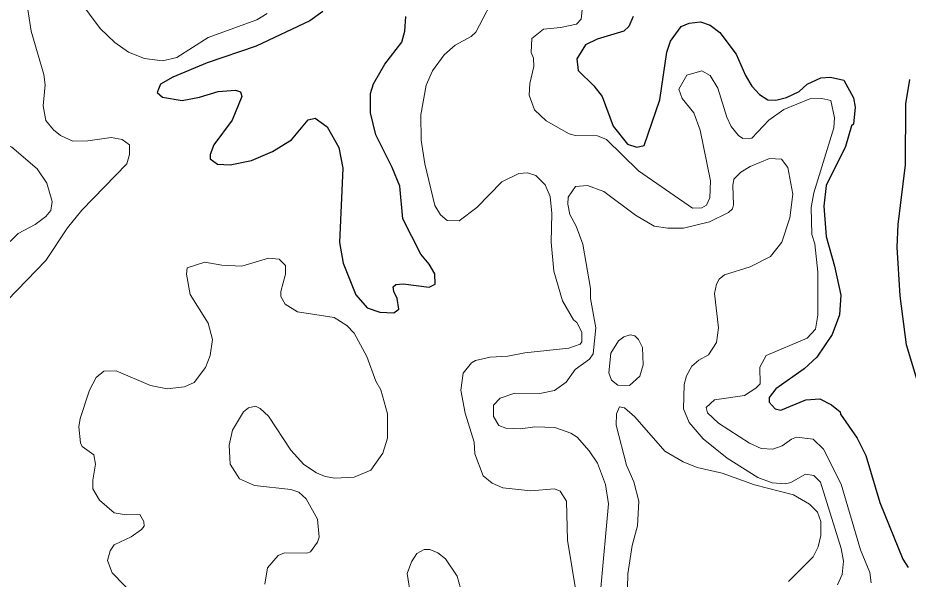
# Model space of a CAD drawing. Extents: x 763.2 to 816.8, y 7896.5 to 7952.7.
# Drawn here: x 773.811 to 777.389, y 7933.674 to 7935.931 of the extents above; entities that cross this region are included whole.
import ezdxf

# ---------------------------------------------------------------- set-up
doc = ezdxf.new("R2010")
doc.units = 0
doc.header["$LTSCALE"] = 0.064
doc.layers.add('1', color=7, linetype='Continuous', lineweight=25)
doc.layers.add('2', color=7, linetype='Continuous', lineweight=13)

msp = doc.modelspace()

# ---------------------------------------------------------------- linework, layer by layer
at = {"layer": '1'}
for points in [[(775.0371, 7935.9557), (774.9847, 7935.9186), (774.7687, 7935.8173), (774.5723, 7935.7501), (774.4342, 7935.6926), (774.385, 7935.6646), (774.3717, 7935.6309), (774.3933, 7935.6117), (774.4711, 7935.5991)], [(774.7114, 7935.6146), (774.6727, 7935.5193), (774.5989, 7935.4205), (774.5841, 7935.3812), (774.5838, 7935.3637), (774.6134, 7935.3427), (774.665, 7935.3395), (774.7504, 7935.3577), (774.8351, 7935.3936), (774.9112, 7935.4401), (774.9776, 7935.5208), (775.0057, 7935.5276), (775.0547, 7935.4926), (775.1011, 7935.4099), (775.1175, 7935.3263), (775.1032, 7935.028), (775.1192, 7934.945), (775.1697, 7934.8167), (775.2149, 7934.7642), (775.2657, 7934.7478), (775.3215, 7934.7446), (775.3425, 7934.7601), (775.3361, 7934.8025), (775.3221, 7934.8309), (775.3198, 7934.8493), (775.3302, 7934.8588), (775.3603, 7934.8609), (775.4637, 7934.848), (775.4876, 7934.8597), (775.4871, 7934.9012), (775.4641, 7934.9405), (775.4301, 7934.9811), (775.3582, 7935.1233), (775.3456, 7935.2539), (775.3158, 7935.3288), (775.2499, 7935.4603), (775.2279, 7935.5488), (775.228, 7935.6261), (775.2409, 7935.6656), (775.2855, 7935.7452), (775.3539, 7935.8333), (775.3659, 7935.8767), (775.3707, 7935.9367)], [(776.2844, 7935.9359), (776.2661, 7935.896), (776.2469, 7935.8777), (776.1398, 7935.8449), (776.0918, 7935.8226), (776.0581, 7935.7665), (776.0632, 7935.719), (776.1257, 7935.6575), (776.1591, 7935.6144), (776.2029, 7935.4948), (776.2604, 7935.4228), (776.2985, 7935.4102), (776.3277, 7935.4177), (776.3904, 7935.6005), (776.4191, 7935.7928), (776.434, 7935.8365), (776.4766, 7935.8958), (776.5092, 7935.9092), (776.5542, 7935.915), (776.5936, 7935.9012), (776.6325, 7935.8722), (776.6983, 7935.7853), (776.735, 7935.6993), (776.7613, 7935.6566), (776.792, 7935.6226), (776.8254, 7935.6008), (776.8574, 7935.5992), (776.8993, 7935.6105), (776.9506, 7935.6346), (776.9832, 7935.6647), (777.0382, 7935.6893), (777.0768, 7935.6925), (777.1298, 7935.6804), (777.1689, 7935.6097), (777.1753, 7935.571), (777.1691, 7935.5032), (777.1607, 7935.4961)], [(777.4626, 7934.3499), (777.3822, 7934.6162), (777.3562, 7934.8125), (777.3448, 7935.0089), (777.348, 7935.1003), (777.3777, 7935.3404), (777.3792, 7935.5849), (777.3957, 7935.6827)], [(774.4711, 7935.5991), (774.5409, 7935.6117), (774.6157, 7935.6352), (774.6864, 7935.64), (774.7066, 7935.6331), (774.7114, 7935.6146)], [(777.1607, 7935.4961), (777.1376, 7935.4133), (777.0591, 7935.2562), (777.0506, 7935.1741), (777.0589, 7935.051), (777.0934, 7934.9326)], [(777.0934, 7934.9326), (777.1177, 7934.8158), (777.113, 7934.7369), (777.0833, 7934.6573), (777.0221, 7934.5669), (776.9704, 7934.52), (776.8572, 7934.4392), (776.8308, 7934.4044), (776.8304, 7934.3852), (776.8545, 7934.3588), (776.877, 7934.3535), (776.9776, 7934.3954), (777.0343, 7934.3992), (777.0801, 7934.3745), (777.1158, 7934.3463), (777.1166, 7934.3371), (777.1844, 7934.2412), (777.2181, 7934.1708), (777.2743, 7933.9827), (777.3675, 7933.754), (777.3894, 7933.7207)]]:
    msp.add_lwpolyline(points, dxfattribs=at)
at = {"layer": '2'}
for points in [[(773.8309, 7936.0976), (773.8649, 7935.877), (773.9154, 7935.7024), (773.9213, 7935.6616), (773.9132, 7935.5769), (773.9236, 7935.5183), (773.9548, 7935.4802), (773.983, 7935.4575), (774.0325, 7935.4349), (774.0931, 7935.436), (774.1861, 7935.4493)], [(776.0578, 7933.6022), (776.0198, 7933.8313), (776.0165, 7933.9872), (775.9903, 7934.0275), (775.9684, 7934.0368), (775.8731, 7934.0295), (775.7603, 7934.0407), (775.7173, 7934.0599), (775.6805, 7934.0899), (775.6477, 7934.1782), (775.6443, 7934.2242), (775.6094, 7934.3418), (775.5912, 7934.4344), (775.6012, 7934.5027), (775.6337, 7934.5435), (775.6503, 7934.5537), (775.7095, 7934.5668), (775.78, 7934.5703), (775.849, 7934.5834), (776.0249, 7934.6024), (776.0708, 7934.6183), (776.0775, 7934.6276), (776.0771, 7934.6667), (776.058, 7934.706), (776.0444, 7934.7171), (775.9998, 7934.7931), (775.9646, 7934.9122), (775.9544, 7935.0288), (775.9576, 7935.1444), (775.9509, 7935.2127), (775.9308, 7935.2592), (775.8923, 7935.2973), (775.8599, 7935.3079), (775.8246, 7935.3046), (775.7566, 7935.2709), (775.6552, 7935.1684), (775.5841, 7935.1144), (775.536, 7935.116), (775.509, 7935.1389), (775.4875, 7935.1762), (775.4473, 7935.3437), (775.4319, 7935.4396), (775.4303, 7935.5414), (775.4517, 7935.6604), (775.4774, 7935.7183), (775.525, 7935.7825), (775.5683, 7935.8213), (775.6326, 7935.8562), (775.6514, 7935.873), (775.7382, 7936.0412)], [(774.8131, 7935.9483), (774.7721, 7935.9224), (774.5756, 7935.8519), (774.45, 7935.7709), (774.3922, 7935.7585), (774.32, 7935.7672), (774.2558, 7935.7933), (774.2008, 7935.8322), (774.1422, 7935.8876), (774.0562, 7936.005)], [(776.0807, 7935.9746), (776.0743, 7935.9251), (776.0555, 7935.9056), (775.9921, 7935.8915), (775.9232, 7935.8849), (775.876, 7935.8479), (775.8739, 7935.791), (775.8837, 7935.7692), (775.8853, 7935.7347), (775.8689, 7935.6663), (775.8656, 7935.6204), (775.8871, 7935.5612), (775.9341, 7935.5172), (776.0269, 7935.4648), (776.0515, 7935.4577), (776.14, 7935.4558), (776.1766, 7935.4422), (776.305, 7935.3158), (776.5219, 7935.1653), (776.5593, 7935.1667), (776.5779, 7935.178)], [(776.4811, 7935.6059), (776.4676, 7935.6443), (776.4997, 7935.7001), (776.5597, 7935.7173), (776.5936, 7935.6984), (776.6237, 7935.6486), (776.6597, 7935.5309), (776.678, 7935.4943), (776.7076, 7935.4571), (776.7242, 7935.4462), (776.7601, 7935.4469), (776.8286, 7935.52), (776.8888, 7935.5624), (776.994, 7935.6052), (777.0413, 7935.607), (777.0783, 7935.5981), (777.0931, 7935.5283), (777.0897, 7935.4882), (777.0097, 7935.2266), (776.9984, 7935.1678), (777.0013, 7935.0594), (777.0141, 7935.0228), (777.0257, 7934.9085), (777.0258, 7934.7354), (777.0158, 7934.6787), (776.9835, 7934.6424), (776.8185, 7934.5728), (776.7927, 7934.5259), (776.7939, 7934.4596), (776.777, 7934.4415), (776.7314, 7934.4126), (776.6111, 7934.3947), (776.5777, 7934.3638), (776.5825, 7934.342), (776.627, 7934.3008), (776.7515, 7934.2202), (776.7981, 7934.1986), (776.8455, 7934.1961), (776.8823, 7934.21), (776.9194, 7934.2372), (776.9397, 7934.2446), (777.0077, 7934.2364), (777.0491, 7934.1965), (777.119, 7934.0564), (777.1971, 7933.7922), (777.2344, 7933.7008), (777.2395, 7933.6595)], [(776.5779, 7935.178), (776.5919, 7935.2069), (776.5951, 7935.2752), (776.5525, 7935.479), (776.5273, 7935.5495), (776.4811, 7935.6059)], [(774.1861, 7935.4493), (774.2303, 7935.441), (774.2596, 7935.4196), (774.26, 7935.3811), (774.2492, 7935.3433), (774.0689, 7935.1579)], [(776.1533, 7933.639), (776.1844, 7933.9769), (776.1725, 7934.0539), (776.1404, 7934.1401), (776.107, 7934.1905), (776.0583, 7934.2442), (776.033, 7934.2603), (775.9691, 7934.2841), (775.8888, 7934.2857), (775.8311, 7934.2777), (775.7726, 7934.2809), (775.7442, 7934.2912), (775.7223, 7934.3276), (775.7229, 7934.3728), (775.75, 7934.4019), (775.8078, 7934.4221), (775.9082, 7934.4207), (775.9677, 7934.433), (776.0145, 7934.4662), (776.0514, 7934.5175), (776.1087, 7934.5587), (776.1233, 7934.5803), (776.1334, 7934.6842), (776.1122, 7934.8026), (776.112, 7934.842), (776.0818, 7935.0211), (776.0547, 7935.0938), (776.0295, 7935.1407), (776.0212, 7935.181), (776.0222, 7935.2097), (776.0521, 7935.2521), (776.1005, 7935.257), (776.1656, 7935.2328), (776.2933, 7935.1373), (776.3679, 7935.0936), (776.4225, 7935.085), (776.4859, 7935.0848), (776.591, 7935.1111), (776.6669, 7935.1481), (776.6823, 7935.1627), (776.6871, 7935.1793), (776.6841, 7935.2562), (776.6886, 7935.2822), (776.7159, 7935.31), (776.7534, 7935.3336), (776.8314, 7935.3648), (776.8794, 7935.3621), (776.9055, 7935.3297), (776.9255, 7935.2213), (776.9139, 7935.1267), (776.8814, 7935.0294), (776.8361, 7934.9711), (776.7537, 7934.9293), (776.6504, 7934.8971), (776.6293, 7934.8804), (776.6181, 7934.8604), (776.6102, 7934.8223), (776.6265, 7934.6842), (776.6183, 7934.6251), (776.5864, 7934.5761), (776.5471, 7934.5549), (776.5197, 7934.5303), (776.4976, 7934.4917), (776.4885, 7934.4561), (776.4866, 7934.3587), (776.5095, 7934.3036), (776.5646, 7934.2377), (776.6621, 7934.1597), (776.785, 7934.0833), (776.8428, 7934.0608), (776.8954, 7934.0575), (776.9171, 7934.063), (776.9767, 7934.0967), (777.01, 7934.0904), (777.036, 7934.0642), (777.1197, 7933.7965), (777.1293, 7933.7461), (777.1231, 7933.6923), (777.1054, 7933.6513)], [(774.0689, 7935.1579), (774.0113, 7935.0869), (773.9242, 7934.9558), (773.7694, 7934.7953)], [(774.3448, 7934.4521), (774.4118, 7934.4387), (774.4812, 7934.4469), (774.5198, 7934.464), (774.5649, 7934.5246), (774.5848, 7934.5738), (774.5935, 7934.637), (774.5755, 7934.7033), (774.5043, 7934.8182), (774.4885, 7934.8998), (774.4918, 7934.9262), (774.5625, 7934.9482), (774.6306, 7934.936), (774.7114, 7934.9319), (774.8181, 7934.9642), (774.8612, 7934.961), (774.8862, 7934.9351), (774.8875, 7934.8999), (774.868, 7934.8304), (774.8683, 7934.8102), (774.886, 7934.7799), (774.9351, 7934.7491), (775.0819, 7934.7259), (775.1336, 7934.6937), (775.1633, 7934.6626), (775.2131, 7934.5685), (775.2492, 7934.4706), (775.2696, 7934.4357), (775.2967, 7934.3391), (775.2971, 7934.2412), (775.2784, 7934.1801), (775.2294, 7934.112), (775.1631, 7934.0836), (775.0849, 7934.0805), (775.0469, 7934.0867), (775.0115, 7934.1009), (774.9605, 7934.1348), (774.9084, 7934.1926), (774.8187, 7934.3286), (774.7854, 7934.3604), (774.7661, 7934.3694), (774.7387, 7934.3634), (774.7181, 7934.346), (774.6744, 7934.273), (774.6608, 7934.2121), (774.6648, 7934.1367), (774.7021, 7934.0774), (774.7628, 7934.0511), (774.9082, 7934.0341), (774.94, 7934.0243), (774.9702, 7933.9962), (775.016, 7933.9147), (775.0224, 7933.8423), (775.016, 7933.8231), (774.9873, 7933.7842), (774.9722, 7933.7781), (774.8835, 7933.7796), (774.8572, 7933.769), (774.8152, 7933.7199), (774.804, 7933.6541)], [(774.0614, 7934.3201), (774.0992, 7934.4343), (774.1262, 7934.4841), (774.1573, 7934.5104), (774.2061, 7934.5112), (774.3448, 7934.4521)], [(776.2601, 7933.5798), (776.2618, 7933.6957), (776.2798, 7933.8092), (776.3011, 7933.8888), (776.306, 7933.9874), (776.2865, 7934.065), (776.2566, 7934.132), (776.2158, 7934.2924), (776.2174, 7934.3384), (776.2291, 7934.3673), (776.249, 7934.3624), (776.2901, 7934.3263), (776.4113, 7934.1883), (776.4841, 7934.145), (776.541, 7934.1232), (776.641, 7934.0997), (776.7715, 7934.053)], [(774.2868, 7933.6001), (774.1906, 7933.6993), (774.1715, 7933.7488), (774.1819, 7933.7875), (774.1978, 7933.8123), (774.2662, 7933.8438), (774.3086, 7933.873), (774.3188, 7933.8866), (774.3174, 7933.9054), (774.3012, 7933.9342), (774.2464, 7933.9327), (774.1986, 7933.9406), (774.1391, 7933.9914), (774.1123, 7934.0367), (774.1121, 7934.0715), (774.1234, 7934.1366), (774.1167, 7934.1738), (774.0698, 7934.2068), (774.0626, 7934.2216), (774.0562, 7934.2865), (774.0614, 7934.3201)], [(776.7715, 7934.053), (776.9283, 7934.0133), (776.9927, 7933.9757), (777.024, 7933.9436), (777.0373, 7933.9063), (777.0374, 7933.8494)], [(777.0374, 7933.8494), (777.0277, 7933.8034), (777.0077, 7933.7633), (776.9086, 7933.6642)], [(775.3759, 7933.6961), (775.3937, 7933.7429), (775.4142, 7933.7765), (775.4444, 7933.7936), (775.4669, 7933.7926), (775.4991, 7933.7796)], [(775.4991, 7933.7796), (775.5298, 7933.7555), (775.5773, 7933.6857), (775.5898, 7933.6377)], [(775.3907, 7933.6033), (775.3759, 7933.6961)]]:
    msp.add_lwpolyline(points, dxfattribs=at)
for points in [[(773.7876, 7935.4102), (773.7155, 7935.4433), (773.6577, 7935.4478), (773.624, 7935.4425), (773.5963, 7935.4063), (773.5796, 7935.3449), (773.578, 7935.2462), (773.5895, 7935.13), (773.6283, 7935.0234), (773.6578, 7934.9871), (773.6978, 7934.9747), (773.7466, 7934.9988), (773.8124, 7935.064), (773.881, 7935.0999), (773.9241, 7935.1319), (773.9441, 7935.1557), (773.9489, 7935.192), (773.9282, 7935.2661), (773.8894, 7935.3234)], [(776.3241, 7934.5363), (776.3208, 7934.605), (776.3057, 7934.6377), (776.291, 7934.6522), (776.2716, 7934.6556), (776.2459, 7934.6476), (776.2249, 7934.6315), (776.1945, 7934.5822), (776.1861, 7934.5041), (776.1961, 7934.4738), (776.2223, 7934.4537), (776.2692, 7934.4521), (776.3105, 7934.4907)]]:
    msp.add_lwpolyline(points, close=True, dxfattribs=at)

doc.saveas('drawing.dxf')
